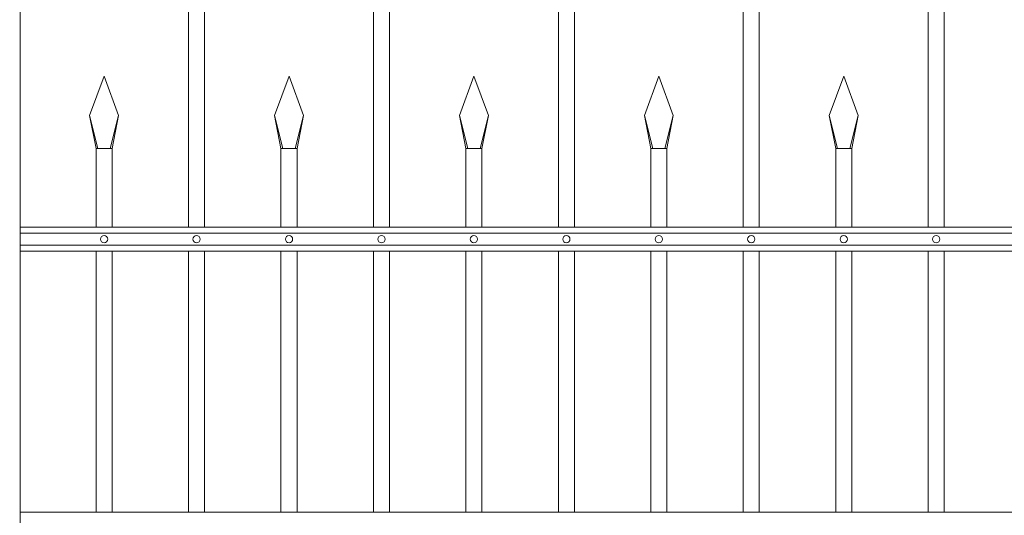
# Model space of a CAD drawing. Header units: millimetres. Extents: x 6567289036 to 6568990308, y 5976640423 to 5977332400.
# Tile 265 of 334: x 6568274423 to 6568275634, y 5976808369 to 5976808978. Entities that reach past the tile are written whole.
import ezdxf

# ---------------------------------------------------------------- set-up
doc = ezdxf.new("R2010")
doc.units = ezdxf.units.MM
doc.layers.add('01_widok', color=7, linetype='Continuous', lineweight=13)

# ---------------------------------------------------------------- blocks, each defined once
blk = doc.blocks.new('A$C6D0402AF')
at = {"layer": '01_widok'}
for p, q in [((0.27, 1.299), (0.27, 0.819)), ((0.29, 1.299), (0.29, 0.819)), ((0.5, 1.299), (0.5, 0.819)), ((0.52, 1.299), (0.52, 0.819)), ((0.73, 1.299), (0.73, 0.819)), ((0.75, 1.299), (0.75, 0.819)), ((0.96, 1.299), (0.96, 0.819)), ((0.98, 1.299), (0.98, 0.819)), ((1.19, 1.299), (1.19, 0.819)), ((1.21, 1.299), (1.21, 0.819)), ((0.147, 0.9577), (0.165, 1.0067)), ((0.183, 0.9577), (0.165, 1.0067)), ((0.377, 0.9577), (0.395, 1.0067)), ((0.413, 0.9577), (0.395, 1.0067)), ((0.607, 0.9577), (0.625, 1.0067)), ((0.643, 0.9577), (0.625, 1.0067)), ((0.837, 0.9577), (0.855, 1.0067)), ((0.873, 0.9577), (0.855, 1.0067)), ((1.067, 0.9577), (1.085, 1.0067)), ((1.103, 0.9577), (1.085, 1.0067)), ((0.1574, 0.9167), (0.147, 0.9577)), ((0.147, 0.9577), (0.155, 0.9167)), ((0.1726, 0.9167), (0.183, 0.9577)), ((0.183, 0.9577), (0.175, 0.9167)), ((0.3874, 0.9167), (0.377, 0.9577)), ((0.377, 0.9577), (0.385, 0.9167)), ((0.4026, 0.9167), (0.413, 0.9577)), ((0.413, 0.9577), (0.405, 0.9167)), ((0.6174, 0.9167), (0.607, 0.9577)), ((0.607, 0.9577), (0.615, 0.9167)), ((0.6326, 0.9167), (0.643, 0.9577)), ((0.643, 0.9577), (0.635, 0.9167)), ((0.8474, 0.9167), (0.837, 0.9577)), ((0.837, 0.9577), (0.845, 0.9167)), ((0.8626, 0.9167), (0.873, 0.9577)), ((0.873, 0.9577), (0.865, 0.9167)), ((1.0774, 0.9167), (1.067, 0.9577)), ((1.067, 0.9577), (1.075, 0.9167)), ((1.0926, 0.9167), (1.103, 0.9577)), ((1.103, 0.9577), (1.095, 0.9167)), ((0.165, 0.9167), (0.155, 0.9167)), ((0.155, 0.9167), (0.155, 0.819)), ((0.165, 0.9167), (0.175, 0.9167)), ((0.175, 0.9167), (0.175, 0.819)), ((0.395, 0.9167), (0.385, 0.9167)), ((0.385, 0.9167), (0.385, 0.819)), ((0.395, 0.9167), (0.405, 0.9167)), ((0.405, 0.9167), (0.405, 0.819)), ((0.625, 0.9167), (0.615, 0.9167)), ((0.615, 0.9167), (0.615, 0.819)), ((0.625, 0.9167), (0.635, 0.9167)), ((0.635, 0.9167), (0.635, 0.819)), ((0.855, 0.9167), (0.845, 0.9167)), ((0.845, 0.9167), (0.845, 0.819)), ((0.855, 0.9167), (0.865, 0.9167)), ((0.865, 0.9167), (0.865, 0.819)), ((1.085, 0.9167), (1.075, 0.9167)), ((1.075, 0.9167), (1.075, 0.819)), ((1.085, 0.9167), (1.095, 0.9167)), ((1.095, 0.9167), (1.095, 0.819)), ((2.57, 0.819), (0.06, 0.819)), ((2.57, 0.8115), (0.06, 0.8115)), ((2.57, 0.7965), (0.06, 0.7965)), ((2.57, 0.789), (0.06, 0.789)), ((0.155, 0.789), (0.155, 0.4642)), ((0.175, 0.789), (0.175, 0.4642)), ((0.27, 0.789), (0.27, 0.4642)), ((0.29, 0.789), (0.29, 0.4642)), ((0.385, 0.789), (0.385, 0.4642)), ((0.405, 0.789), (0.405, 0.4642)), ((0.5, 0.789), (0.5, 0.4642)), ((0.52, 0.789), (0.52, 0.4642)), ((0.615, 0.789), (0.615, 0.4642)), ((0.635, 0.789), (0.635, 0.4642)), ((0.73, 0.789), (0.73, 0.4642)), ((0.75, 0.789), (0.75, 0.4642)), ((0.845, 0.789), (0.845, 0.4642)), ((0.865, 0.789), (0.865, 0.4642)), ((0.96, 0.789), (0.96, 0.4642)), ((0.98, 0.789), (0.98, 0.4642)), ((1.075, 0.789), (1.075, 0.4642)), ((1.095, 0.789), (1.095, 0.4642)), ((1.19, 0.789), (1.19, 0.4642)), ((1.21, 0.789), (1.21, 0.4642)), ((2.57, 0.4642), (0.06, 0.4642))]:
    blk.add_line(p, q, dxfattribs=at)
blk.add_lwpolyline([(0.175, 0.789), (0.175, 0.4642)], dxfattribs=at)
blk.add_lwpolyline([(0.175, 0.789), (0.175, 0.4642)], dxfattribs=at)
for centre in [(0.165, 0.804), (0.28, 0.804), (0.395, 0.804), (0.51, 0.804), (0.625, 0.804), (0.74, 0.804), (0.855, 0.804), (0.97, 0.804), (1.085, 0.804), (1.2, 0.804)]:
    blk.add_circle(centre, 0.0045, dxfattribs=at)
blk = doc.blocks.new('A$C6613173D')
at = {"layer": '01_widok'}
blk.add_line((0.3806, 0.0994), (0.3806, -1.2522), dxfattribs=at)

msp = doc.modelspace()

# ---------------------------------------------------------------- block references
at = {"xscale": 1000, "yscale": 1000, "zscale": 1000}
msp.add_blockref('A$C6613173D', (6568274043.167176, 5976809267.287602), dxfattribs=at)
at = {"xscale": 988.5931585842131, "yscale": 988.5931585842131, "zscale": 988.5931585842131, "rotation": 3.128671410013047e-08}
msp.add_blockref('A$C6D0402AF', (6568274363.772759, 5976807913.376673), dxfattribs=at)

doc.saveas('drawing.dxf')
